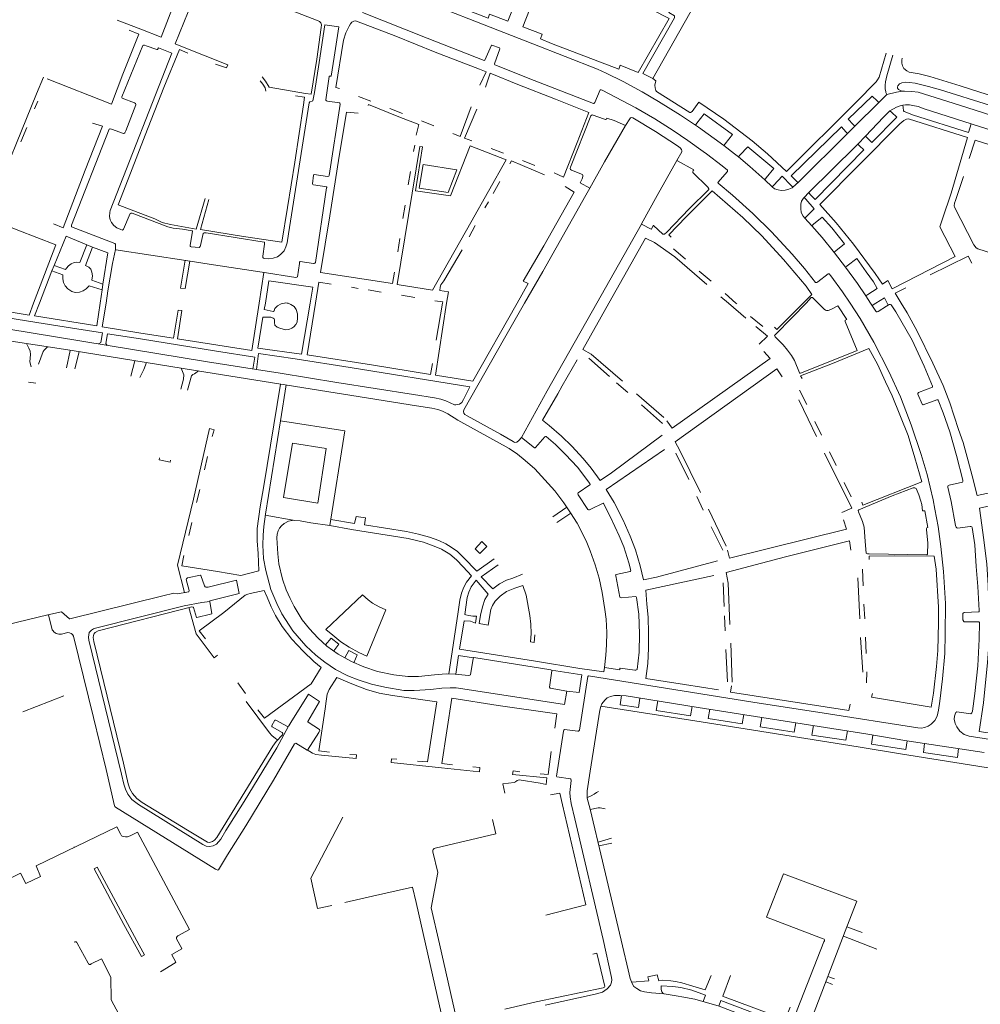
# Model space of a CAD drawing. Extents: x 145000 to 155000, y 457500 to 470000.
# Tile 486 of 548: x 154099 to 154406, y 465776 to 466090. Entities that reach past the tile are written whole.
import ezdxf

# ---------------------------------------------------------------- set-up
doc = ezdxf.new("R2010")
doc.units = 0
doc.header["$LTSCALE"] = 0.2
doc.header["$MEASUREMENT"] = 0
doc.layers.add('kant verharding', color=252, linetype='Continuous', lineweight=0)

msp = doc.modelspace()

# ---------------------------------------------------------------- linework, layer by layer
at = {"layer": 'kant verharding', "lineweight": 0}
for p, q in [((154137.64, 466087.48), (154130.15, 466090.34)), ((154196.48, 466088.88), (154200.89, 466088.21)), ((154200.89, 466088.21), (154199.47, 466078.51)), ((154131.89, 466073.14), (154137.02, 466085.91)), ((154137.02, 466085.91), (154133.9, 466087.13)), ((154147.61, 466079.78), (154127.89, 466029.56)), ((154143.3, 466081.45), (154147.61, 466079.78)), ((154247.93, 466073.79), (154245.95, 466069.6)), ((154249.28, 466073.38), (154247.72, 466068.99)), ((154301.19, 466071.71), (154298, 466073.31)), ((154375.94, 466066.56), (154375.63, 466067.26)), ((154104.81, 466064.45), (154103.69, 466062.01)), ((154207.2, 466065.99), (154211.14, 466064.49)), ((154365.66, 466056.48), (154373.33, 466064.09)), ((154373.33, 466064.09), (154372.79, 466064.61)), ((154381.09, 466062.44), (154381.02, 466063.18)), ((154217.22, 466062.09), (154221.21, 466060.58)), ((154376.9, 466061.37), (154377.47, 466060.84)), ((154227.34, 466058.16), (154231.25, 466056.57)), ((154315.26, 466057.41), (154314.81, 466056.81)), ((154365.15, 466057.02), (154365.66, 466056.48)), ((154101.26, 466056.04), (154099.4, 466051.44)), ((154347.74, 466038.59), (154363.29, 466054.12)), ((154363.29, 466054.12), (154362.79, 466054.67)), ((154363.29, 466054.12), (154365.66, 466056.48)), ((154225.13, 466050.46), (154224.76, 466048.38)), ((154323.8, 466050.28), (154324.26, 466050.87)), ((154369.09, 466053.31), (154366.69, 466050.76)), ((154366.69, 466050.76), (154367.22, 466050.23)), ((154369.62, 466052.78), (154369.09, 466053.31)), ((154249.52, 466049.41), (154253.51, 466047.86)), ((154329, 466047.21), (154328.49, 466046.66)), ((154259.57, 466045.52), (154263.54, 466043.92)), ((154308.82, 466045.49), (154314.22, 466042.52)), ((154328.49, 466046.66), (154332.15, 466043.62)), ((154223.81, 466041.99), (154223.07, 466037.71)), ((154332.15, 466043.62), (154336.92, 466039.4)), ((154250.21, 466034.98), (154252.37, 466038.83)), ((154277.99, 466038.44), (154281.08, 466036.74)), ((154336.92, 466039.4), (154337.4, 466039.98)), ((154336.92, 466039.4), (154339.27, 466037.12)), ((154345.84, 466036.97), (154347.74, 466038.59)), ((154339.79, 466037.67), (154339.27, 466037.12)), ((154345.84, 466036.97), (154345.32, 466037.52)), ((154350.96, 466035.26), (154349.5, 466033.76)), ((154351.47, 466034.71), (154350.96, 466035.26)), ((154155.39, 466023.65), (154158.2, 466033.42)), ((154159.35, 466033.03), (154156.74, 466023.48)), ((154247.55, 466030.37), (154248.67, 466032.29)), ((154349.5, 466033.76), (154350, 466033.19)), ((154222.12, 466031.27), (154221.37, 466027.02)), ((154297.52, 466025.23), (154283.28, 466000)), ((154350.27, 466027.67), (154349.74, 466027.14)), ((154349.74, 466027.14), (154351.95, 466024.66)), ((154351.95, 466024.66), (154352.52, 466025.15)), ((154244.41, 466024.77), (154242.5, 466021.14)), ((154220.38, 466020.58), (154219.71, 466016.35)), ((154287.13, 466000), (154298.85, 466020.76)), ((154298.85, 466020.76), (154301.71, 466019.37)), ((154301.71, 466019.37), (154308.25, 466014.75)), ((154120.45, 466018.57), (154122.21, 466017.89)), ((154266.33, 466018.33), (154259.81, 466007.05)), ((154311.59, 466014.02), (154307.74, 466017.34)), ((154359.64, 466016.73), (154359.12, 466016.3)), ((154308.25, 466014.75), (154318.37, 466005.93)), ((154110.05, 466012.03), (154109.27, 466010.34)), ((154176.96, 466009.74), (154175.48, 466000)), ((154319.78, 466006.96), (154316.02, 466010.19)), ((154362.66, 466011.48), (154363.26, 466011.94)), ((154193.46, 466000), (154194.55, 466006.67)), ((154194.55, 466006.67), (154198.44, 466005.99)), ((154259.81, 466007.05), (154261.42, 466006.2)), ((154125.34, 466004.22), (154124.71, 466000)), ((154125.53, 466006.05), (154125.34, 466004.22)), ((154207.03, 466004.65), (154204.96, 466005.04)), ((154214.44, 466003.45), (154210.23, 466004.18)), ((154261.42, 466006.2), (154257.88, 466000)), ((154225.13, 466001.76), (154220.95, 466002.48)), ((154233.99, 466000), (154231.99, 465988.2)), ((154322.86, 466002), (154325.29, 466000)), ((154327.64, 466000), (154324.23, 466003.09)), ((154325.29, 466000), (154330.93, 465995.21)), ((154327.98, 465999.77), (154327.64, 466000)), ((154369.82, 466002.71), (154369.19, 466002.3)), ((154369.19, 466002.3), (154370.68, 466000)), ((154371.18, 465999.23), (154372.43, 466000)), ((154372.43, 466000), (154375.12, 466001.66)), ((154375.12, 466001.66), (154376.01, 466000)), ((154376.01, 466000), (154376.35, 465999.37)), ((154115.74, 465984.81), (154030.54, 465998)), ((154360.23, 465999.17), (154363.11, 465994.76)), ((154336.26, 465992.56), (154332.42, 465995.76)), ((154113.9, 465979.31), (154115.08, 465984.91)), ((154158.42, 465977.97), (154115.74, 465984.81)), ((154117.99, 465984.45), (154116.62, 465979.04)), ((154102.19, 465981.2), (154102.63, 465979.64)), ((154135.73, 465981.61), (154134.53, 465976.66)), ((154175.3, 465983.91), (154174.66, 465978.75)), ((154272.23, 465973.56), (154277.01, 465981.83)), ((154280.73, 465982.37), (154287.31, 465976.57)), ((154101.78, 465974.78), (154104.13, 465974.43)), ((154184.11, 465973.86), (154182.24, 465962.41)), ((154289.57, 465974.57), (154293.18, 465971.41)), ((154348.04, 465972.22), (154350.34, 465967.6)), ((154304.67, 465963.45), (154295.99, 465971.07)), ((154347.76, 465969.08), (154350.8, 465962.92)), ((154297.6, 465967.49), (154304.31, 465961.55)), ((154353.46, 465957.36), (154350.8, 465962.92)), ((154352.89, 465962.22), (154355.07, 465957.83)), ((154286.3, 465940.49), (154304.91, 465953.27)), ((154158.98, 465951.02), (154157.97, 465946.8)), ((154308.48, 465952.11), (154312.65, 465943.65)), ((154364.7, 465934.49), (154356.05, 465952.05)), ((154357.63, 465952.51), (154359.73, 465948.11)), ((154156.47, 465940.48), (154155.49, 465936.36)), ((154362.27, 465942.73), (154364.52, 465938.12)), ((154315.18, 465938.29), (154317.27, 465933.91)), ((154269.29, 465931.71), (154273.75, 465934.8)), ((154318.95, 465934.18), (154324.61, 465922.41)), ((154361.52, 465933.15), (154364.7, 465934.49)), ((154177.41, 465932.27), (154186.87, 465930.6)), ((154274.98, 465932.94), (154270.57, 465929.89)), ((154388.07, 465933.71), (154388.95, 465928.32)), ((154153.95, 465929.93), (154152.97, 465925.8)), ((154319.86, 465928.58), (154323.49, 465921.15)), ((154149.41, 465916.32), (154151.63, 465907.6)), ((154298.94, 465908.35), (154320.61, 465913.01)), ((154366.67, 465912.29), (154367.27, 465899.14)), ((154368.1, 465915.08), (154368.34, 465909.7)), ((154168.22, 465911.49), (154169.12, 465907.23)), ((154323.63, 465910.72), (154323.93, 465903.1)), ((154368.55, 465903.81), (154368.83, 465899.2)), ((154108.15, 465900.49), (154109.39, 465895.67)), ((154324.06, 465900.14), (154324.25, 465895.3)), ((154114.38, 465894.78), (154112.34, 465894.28)), ((154122.55, 465867.64), (154116.13, 465893.68)), ((154367.53, 465893.24), (154368.2, 465882.15)), ((154369.05, 465893.29), (154369.3, 465888.12)), ((154326.04, 465891.39), (154326.54, 465879)), ((154324.53, 465889.41), (154325.03, 465879.01)), ((154285.72, 465883.6), (154290.64, 465882.84)), ((154369.54, 465882.25), (154369.39, 465878.69)), ((154171.15, 465875.38), (154168.7, 465878.79)), ((154099.95, 465869.53), (154113.07, 465874.54)), ((154191.19, 465875.14), (154194.75, 465872.76)), ((154273.74, 465876.11), (154273.02, 465871.77)), ((154406.95, 465856.48), (154382.27, 465860.27)), ((154192.01, 465816.39), (154202.17, 465835.82)), ((154251.06, 465830.53), (154249.97, 465835.1)), ((154251.06, 465830.53), (154231.68, 465825.97)), ((154283.68, 465827.83), (154287.96, 465829.13)), ((154288.12, 465827.5), (154283.95, 465826.73)), ((154116.4, 465826.23), (154116.35, 465826.38)), ((154232.48, 465818.21), (154230.93, 465824.77)), ((154076.36, 465806.79), (154099.27, 465817.93)), ((154232.48, 465818.21), (154230.36, 465806.93)), ((154194.14, 465806.72), (154192.01, 465816.39)), ((154211.7, 465810.65), (154202.78, 465808.63)), ((154198.63, 465807.69), (154194.14, 465806.72)), ((154363.12, 465800.82), (154367.99, 465799.07)), ((154117.38, 465795.66), (154120.88, 465789.27)), ((154372.66, 465793.75), (154362.07, 465797.9)), ((154317.9, 465780.73), (154319.8, 465785.27)), ((154323.48, 465778.68), (154326, 465785.31)), ((154358.58, 465782.42), (154356.48, 465783.25)), ((154357.08, 465784.93), (154359.2, 465784.22)), ((154263.88, 465776.89), (154253.89, 465774.52)), ((154282.81, 465779.28), (154266.77, 465775.78))]:
    msp.add_line(p, q, dxfattribs=at)
at = {"layer": 'kant verharding', "lineweight": 0, "flags": 128}
for points in [[(154074.45, 466160.46), (154073.89, 466158.71), (154074.12, 466157.24), (154075.01, 466155.36), (154076.86, 466153.46), (154079.12, 466152), (154087.01, 466148.3), (154104.12, 466140.59), (154126.39, 466131.56), (154181.7, 466109.8), (154200.61, 466102.49), (154201.28, 466102.41), (154211.14, 466103.59), (154211.36, 466103.14), (154211.75, 466102.82), (154217.65, 466100.51), (154262.83, 466082.82), (154283.51, 466074.66), (154286.3, 466073.42), (154291.66, 466070.78), (154297.78, 466067.47), (154302.96, 466064.41), (154310.01, 466060.04), (154314.81, 466056.81)], [(154324.21, 466139.32), (154330.15, 466137.13), (154329.6, 466135.27), (154328.74, 466132.98), (154326.05, 466127.87), (154312.37, 466103.89), (154306.32, 466092.77), (154308.08, 466091.76), (154308.14, 466091.67), (154308.09, 466091.11), (154298, 466073.31)], [(154137.64, 466087.48), (154144.14, 466084.93), (154151.92, 466105.1), (154151.98, 466105.47), (154151.93, 466105.96), (154151.67, 466106.47), (154150.43, 466107.37), (154130.55, 466114.96), (154107.54, 466124.24), (154099.68, 466127.29), (154099.7, 466127.83), (154099.59, 466128.51), (154099.28, 466129.28), (154098.6, 466130.28)], [(154261.32, 466108.74), (154261.89, 466108.76), (154258.18, 466098.38), (154254.87, 466090.07), (154248.99, 466092.27), (154248.55, 466090.97), (154240.28, 466094.12), (154226.61, 466099.51), (154214.06, 466104.38), (154213.11, 466104.82), (154212.27, 466105.64), (154211.78, 466106.72), (154211.51, 466108.05), (154214.29, 466124.69), (154216.73, 466124.24)], [(154301.19, 466071.71), (154328.48, 466119.95)], [(154149.97, 466082.27), (154148.65, 466082.8), (154156.95, 466103.32), (154157.33, 466103.66), (154157.88, 466103.94), (154158.33, 466104.07), (154158.83, 466103.98), (154194.29, 466090.17), (154194.76, 466089.89), (154195.11, 466089.51), (154195.39, 466088.89), (154195.31, 466087.98), (154193.91, 466077.84), (154192.05, 466066.72), (154190.25, 466066.92)], [(154300.72, 466093.76), (154306.36, 466090.84), (154296.54, 466073.62), (154290.74, 466075.92), (154290.27, 466074.64), (154268.87, 466082.85), (154265.29, 466084.34), (154265.85, 466085.9), (154259.63, 466088.24), (154263.01, 466096.61), (154266.99, 466106.77), (154267.63, 466106.13)], [(154208.51, 466092.76), (154229.13, 466084.59), (154247.27, 466077.47), (154247.5, 466077.52), (154249.61, 466082.4), (154249.76, 466082.39), (154252.24, 466081.47), (154252.33, 466081.34), (154252.34, 466081.17), (154250.58, 466076.43), (154250.62, 466076.29), (154250.74, 466076.12), (154251.06, 466075.94), (154261.38, 466071.82), (154282.21, 466063.72), (154282.36, 466063.73), (154282.68, 466064.05), (154284.37, 466068.04), (154284.65, 466068.12)], [(154177.16, 466018.78), (154176.62, 466015), (154176.67, 466014.58), (154176.87, 466014.36), (154177.14, 466014.27), (154178.52, 466014.14), (154179.9, 466014.33), (154181.28, 466014.8), (154182.25, 466015.49), (154183.42, 466016.72), (154183.98, 466017.99), (154184.38, 466019.28), (154184.86, 466022.08), (154191.46, 466063.9), (154191.6, 466064.31), (154192.43, 466064.46), (154192.63, 466064.61), (154193.11, 466067.24), (154194.62, 466076.79), (154196.48, 466088.88)], [(154247.93, 466073.79), (154245.81, 466074.68), (154231.7, 466080.07), (154219.07, 466085.27), (154206.55, 466090.04), (154206.23, 466090.09), (154205.72, 466090.02), (154205.05, 466089.65), (154204.61, 466089.13), (154204.18, 466088.46), (154203.18, 466086.27), (154202.38, 466083.91), (154199.95, 466068.8), (154201.09, 466068.47)], [(154160.9, 466012.16), (154152.09, 466013.63), (154129.66, 466016.99), (154129.57, 466017.06), (154129.58, 466018.84), (154129.38, 466019.01), (154115.56, 466024.35), (154115.51, 466024.53), (154115.54, 466024.85), (154127.57, 466055.56), (154127.74, 466055.68), (154127.9, 466055.69), (154128.31, 466055.58), (154132.13, 466054.14), (154132.29, 466054.15), (154132.58, 466054.41), (154132.86, 466055.02), (154136.07, 466063.31), (154136.06, 466063.52), (154135.96, 466063.69), (154135.62, 466063.93), (154131.73, 466065.44), (154131.61, 466065.63), (154131.58, 466065.81), (154138.27, 466082.22), (154138.5, 466082.36), (154138.8, 466082.36), (154139.39, 466082.18)], [(154139.39, 466082.18), (154142.78, 466080.92), (154143, 466081.02), (154143.3, 466081.45)], [(154149.97, 466082.27), (154165.45, 466076.11), (154165.02, 466075.09), (154161.57, 466076.29)], [(154155.39, 466023.65), (154147.13, 466025.05), (154144.47, 466025.78), (154142.11, 466026.91), (154136.83, 466028.88), (154130.39, 466031.41), (154134.42, 466041.53), (154139.1, 466053.59), (154145.07, 466068.79), (154150.04, 466080.94), (154152.65, 466079.76)], [(154301.19, 466071.71), (154302.15, 466070.96), (154301.84, 466069.6), (154301.97, 466068.72), (154302.17, 466067.92), (154302.39, 466067.52), (154313.02, 466060.85), (154313.21, 466060.86), (154313.7, 466061.16), (154315.88, 466064.2), (154323.82, 466058.69), (154327.51, 466055.97), (154332.93, 466051.8), (154337.75, 466047.66), (154343.88, 466042.01), (154366.1, 466064.14), (154372.51, 466070.66), (154372.97, 466071.32), (154373.43, 466072.11), (154375.67, 466079.79)], [(154375.63, 466067.26), (154375.54, 466067.48), (154375.38, 466068.36), (154375.34, 466069.6), (154375.43, 466070.6), (154375.95, 466072.55), (154377.86, 466079.12)], [(154199.47, 466078.51), (154198.51, 466072.48), (154197.97, 466072.46), (154197.84, 466072.3), (154196.72, 466064.88), (154196.79, 466064.76), (154197.02, 466064.56), (154197.27, 466064.49), (154201.1, 466063.91), (154201.23, 466063.83), (154201.35, 466063.53), (154197.85, 466040.72), (154197.67, 466040.54), (154197.26, 466040.46), (154193.03, 466041.07), (154192.92, 466041.04), (154192.86, 466040.86), (154192.45, 466038.03), (154192.58, 466037.9), (154192.84, 466037.8), (154197.05, 466037.09), (154197.08, 466036.93), (154197.02, 466036.78), (154193.42, 466012.95), (154193.27, 466012.78), (154193.05, 466012.66), (154192.86, 466012.63), (154188.58, 466013.23), (154188.49, 466013.21)], [(154399.3, 466069.34), (154389.67, 466072.37), (154386.25, 466073.19), (154383.04, 466073.72), (154382.24, 466074.11), (154381.37, 466074.91), (154380.88, 466075.72), (154380.65, 466076.58), (154380.68, 466077.52), (154380.84, 466078.2)], [(154107.74, 466071.63), (154128.27, 466063.51), (154131.89, 466073.14)], [(154269.65, 466041.54), (154272.68, 466040.2), (154277.06, 466051.32), (154280.74, 466060.85), (154270.12, 466065.11), (154258.11, 466069.81), (154249.28, 466073.38)], [(154078.7, 466000), (154079.34, 466004.35), (154080, 466007.21), (154080.7, 466009.39), (154089.69, 466030.87), (154104.33, 466066.82), (154106.57, 466072.1)], [(154175.76, 466070.93), (154176.67, 466069.88), (154177.38, 466068.76), (154177.57, 466067.65)], [(154190.25, 466066.92), (154178.66, 466068.93), (154177.46, 466070.81), (154176.42, 466072.22)], [(154380.93, 466067.71), (154380.52, 466067.77), (154380.02, 466067.95), (154379.68, 466068.2), (154379.32, 466068.64), (154379.27, 466068.98), (154379.39, 466069.4), (154379.99, 466069.99), (154380.7, 466070.32), (154381.87, 466070.52), (154383.16, 466070.47), (154384.95, 466070.17), (154389.26, 466069.2), (154393.06, 466068.14), (154408.71, 466063.2), (154461.48, 466046.23), (154463.93, 466045.36), (154464.14, 466045.2), (154464.3, 466044.95), (154464.48, 466044.37), (154464.48, 466043.06), (154464.38, 466042.7), (154464.15, 466042.57), (154463.83, 466042.5)], [(154399.3, 466069.34), (154428.16, 466060.07), (154457.63, 466050.67), (154489.38, 466040.41), (154527.62, 466028.29), (154544.41, 466023.03), (154566.2, 466015.97), (154605.79, 466003.36)], [(154187.07, 466066.17), (154189.99, 466065.77), (154189.66, 466063.26), (154186.82, 466044.95), (154184.48, 466030.55), (154182.75, 466019.48), (154170.42, 466021.29), (154156.74, 466023.48)], [(154284.65, 466068.12), (154284.98, 466068), (154295.72, 466062.36), (154301.8, 466058.78), (154307.64, 466055.1), (154312.33, 466051.91), (154317.3, 466048.37), (154318.3, 466047.66), (154323.31, 466043.86)], [(154372.79, 466064.61), (154371.25, 466066.09), (154363.54, 466058.74), (154365.15, 466057.02)], [(154373.33, 466064.09), (154375.56, 466066.29), (154375.94, 466066.56)], [(154375.94, 466066.56), (154379.01, 466067.37), (154380.93, 466067.71)], [(154383.9, 466067.6), (154381.52, 466067.64), (154380.93, 466067.71)], [(154463.83, 466042.5), (154463.22, 466042.65), (154448.27, 466047.42), (154422.42, 466055.77), (154399.07, 466063.17), (154385.92, 466067.34), (154383.9, 466067.6)], [(154225.62, 466053.62), (154226.43, 466057.06), (154220.11, 466059.5), (154210.37, 466063.45), (154210.3, 466063.13)], [(154381.02, 466063.18), (154380.49, 466063.1), (154378.95, 466062.6), (154376.9, 466061.37)], [(154387.87, 466062.04), (154385.89, 466062.72), (154384.2, 466063.11), (154383.13, 466063.27), (154381.88, 466063.32), (154381.02, 466063.18)], [(154207.04, 466060.62), (154203.37, 466060.94), (154200.84, 466045.58), (154198.05, 466027.88), (154195.09, 466009.81), (154218.08, 466006.28), (154218.69, 466009.89)], [(154237.36, 466054.16), (154239.64, 466053.22), (154243.21, 466062.64)], [(154244.95, 466061.94), (154241.07, 466052.67), (154243.43, 466051.81)], [(154286.48, 466059.06), (154286.35, 466058.69), (154286.18, 466058.62), (154286.04, 466058.62), (154285.7, 466058.73), (154281.82, 466060.14), (154281.42, 466059.83), (154274.9, 466043.43), (154274.78, 466042.94), (154274.87, 466042.65), (154275.17, 466042.43), (154278.71, 466041.03), (154278.83, 466040.84), (154278.81, 466040.43), (154278.58, 466039.71), (154277.99, 466038.44)], [(154324.26, 466050.87), (154326.57, 466053.82), (154317.56, 466060.42), (154315.26, 466057.41)], [(154376.9, 466061.37), (154374.79, 466059.35), (154369.09, 466053.31)], [(154377.47, 466060.84), (154379.13, 466059.33), (154371.15, 466051.26), (154369.62, 466052.78)], [(154402.85, 466057.25), (154401.98, 466054.49), (154384.43, 466059.96), (154381.4, 466061.13), (154381.21, 466061.39), (154381.09, 466062.44)], [(154581.56, 466000), (154565.4, 466005.07), (154535.47, 466014.84), (154450.58, 466041.92), (154428.18, 466049.16), (154387.87, 466062.04)], [(154122.24, 466057.48), (154125.48, 466056.52), (154119.94, 466042.43), (154112.85, 466023.98), (154109.74, 466025.31)], [(154281.08, 466036.74), (154285.75, 466045.09), (154292.46, 466056.71)], [(154286.48, 466059.06), (154288.84, 466058.28), (154292.46, 466056.71)], [(154308.82, 466045.49), (154310.41, 466048.31), (154310.44, 466048.58), (154310.36, 466049), (154309.92, 466049.54), (154309.09, 466050.22), (154301.98, 466054.84), (154294.77, 466059.16), (154294.5, 466059.26), (154294.1, 466059.16), (154293.82, 466058.88), (154292.46, 466056.71)], [(154314.81, 466056.81), (154315.73, 466056.19), (154323.8, 466050.28)], [(154374.54, 466006.09), (154376.2, 466007.2), (154377.66, 466004.52), (154397.75, 466014.89), (154392.85, 466024.34), (154393.72, 466026.86), (154396.4, 466035.13), (154401.62, 466052.87), (154382.82, 466058.83), (154382.18, 466058.77), (154381.31, 466058.35), (154380.03, 466057.26), (154354.48, 466031.43), (154359.76, 466025.58), (154365.3, 466018.77), (154372.23, 466009.46), (154374.54, 466006.09)], [(154362.79, 466054.67), (154361.38, 466056.23), (154345.38, 466040.59), (154347.55, 466038.43)], [(154323.8, 466050.28), (154327.27, 466047.67), (154328.49, 466046.66)], [(154366.69, 466050.76), (154366.03, 466050.07), (154350.96, 466035.26)], [(154459.44, 466031), (154456.57, 466031.95), (154457.53, 466034.96), (154404.11, 466052.02), (154402.23, 466046.17)], [(154219.57, 466005.9), (154226.79, 466050.02), (154227.58, 466049.88), (154225.35, 466035.85), (154236.52, 466034.26), (154242.89, 466050.25), (154254.38, 466045.74), (154243.08, 466025.69), (154230.85, 466004.15), (154219.57, 466005.9)], [(154337.4, 466039.98), (154339.84, 466042.96), (154331.52, 466049.93), (154329, 466047.21)], [(154367.22, 466050.23), (154368.58, 466048.89), (154352.99, 466033.1), (154351.47, 466034.71)], [(154227.85, 466044.3), (154226.6, 466036.71), (154235.85, 466035.32), (154238.55, 466042.58), (154227.85, 466044.3)], [(154255.52, 466044.47), (154256.05, 466045.37), (154266.59, 466040.93)], [(154308.82, 466045.49), (154302.52, 466034.33), (154297.52, 466025.35), (154297.52, 466025.23), (154300.65, 466023.55), (154300.73, 466023.59), (154301.28, 466024.74), (154301.4, 466024.81), (154304.38, 466022.01), (154304.6, 466021.98), (154304.86, 466022.05), (154305.61, 466022.61), (154312.83, 466030.12), (154319.02, 466036.31), (154319.09, 466036.47), (154318.76, 466036.98), (154313.98, 466041.74), (154313.94, 466041.92), (154314.11, 466042.36), (154314.22, 466042.52)], [(154323.31, 466043.86), (154324.98, 466042.4), (154324.99, 466042.06), (154321.92, 466038.47), (154321.99, 466038.3), (154326.64, 466034.46), (154333.16, 466028.58), (154339.04, 466022.78), (154345.69, 466015.58), (154349.6, 466011), (154353.12, 466006.62), (154353.34, 466006.54), (154353.54, 466006.56), (154353.92, 466006.8), (154357.17, 466009.34), (154357.32, 466009.36), (154357.5, 466009.33), (154357.97, 466008.75), (154361.73, 466003.63), (154364.15, 466000)], [(154345.32, 466037.52), (154342.43, 466040.52), (154339.79, 466037.67)], [(154435.46, 466008.02), (154426.27, 466010.89), (154427.8, 466015.58), (154424.86, 466016.43), (154424.22, 466014.96), (154413.09, 466018.37), (154412.13, 466015.54), (154411.97, 466015.39), (154411.39, 466015.32), (154404.95, 466017.36), (154404.4, 466017.67), (154403.65, 466018.61), (154397.49, 466030.58), (154397.43, 466031.1), (154397.48, 466031.86), (154397.81, 466032.73), (154400.38, 466040.41)], [(154260.22, 466000), (154266.04, 466010.12), (154279.82, 466034.46), (154281.08, 466036.74)], [(154273.14, 466037.22), (154276.02, 466035.42), (154266.33, 466018.33)], [(154307.07, 466021.03), (154306.3, 466021.75), (154311.83, 466027.5), (154320.12, 466035.88), (154329.9, 466027.33), (154335.95, 466021.44), (154342.88, 466013.9), (154350.12, 466005.42), (154351.96, 466002.79), (154349.16, 466000)], [(154339.27, 466037.12), (154340, 466036.53), (154341.24, 466036.12), (154342.17, 466035.97), (154343.46, 466036.05), (154344.59, 466036.33), (154345.7, 466036.85), (154345.84, 466036.97)], [(154349.5, 466033.76), (154349.27, 466033.51), (154348.7, 466032.5), (154348.41, 466031.54), (154348.39, 466030.17), (154348.59, 466028.95), (154349.18, 466027.73), (154349.74, 466027.14)], [(154350, 466033.19), (154352.71, 466030.11), (154350.27, 466027.67)], [(154127.89, 466029.56), (154127.74, 466028.91), (154127.67, 466027.6), (154127.89, 466026.62), (154128.32, 466025.75), (154129.08, 466024.72), (154130.06, 466024.06), (154131.31, 466023.47), (154131.83, 466023.33), (154132.1, 466023.56), (154134.31, 466028.58), (154134.49, 466028.69), (154134.96, 466028.73), (154146.34, 466024.33), (154148, 466023.93), (154151.03, 466023.58), (154154.1, 466023.1), (154154.14, 466023), (154153.39, 466018.35), (154153.45, 466018.13), (154153.55, 466018.05), (154153.79, 466017.99), (154156.27, 466017.71), (154156.43, 466017.82), (154156.63, 466018.09), (154156.76, 466018.38), (154157.59, 466022.24)], [(154088.12, 466023.9), (154089.44, 466026.9), (154098.36, 466023.31), (154110.56, 466018.65), (154105.51, 466005.54), (154103.45, 466000)], [(154352.52, 466025.15), (154355.22, 466027.46), (154358.39, 466024.05), (154362.43, 466018.97), (154359.64, 466016.73)], [(154157.59, 466022.24), (154157.71, 466022.33), (154157.93, 466022.38), (154158.56, 466022.38), (154177.05, 466019.47), (154177.17, 466019.4), (154177.22, 466019.26), (154177.16, 466018.78)], [(154351.95, 466024.66), (154355.29, 466020.9), (154359.21, 466016.07), (154362.66, 466011.48)], [(154118.17, 466012.97), (154117.08, 466013.06), (154116.34, 466012.94), (154115.47, 466012.54), (154114.6, 466011.92), (154113.95, 466011.19), (154113.62, 466010.68), (154110.05, 466012.03), (154113.83, 466021.33), (154120.45, 466018.57), (154118.17, 466012.97)], [(154122.06, 466007.33), (154122.22, 466008.75), (154122.08, 466009.86), (154121.67, 466010.78), (154121.03, 466011.48), (154119.98, 466012.01), (154122.21, 466017.89), (154127.09, 466016.09), (154125.53, 466006.05), (154122.06, 466007.33)], [(154126.56, 466000), (154127.12, 466003.96), (154128.63, 466012.65), (154129.57, 466017.06)], [(154235.28, 466000), (154235.9, 466003.54), (154233.16, 466004.06), (154233.3, 466005.09), (154233.51, 466005.79), (154234.39, 466007.12), (154240.3, 466016.96)], [(154153.28, 466013.43), (154151.84, 466004.63), (154150.38, 466004.78), (154151.8, 466013.67)], [(154188.49, 466013.21), (154188.39, 466013.04), (154188.31, 466012.67), (154187.71, 466008.42), (154187.46, 466008.23), (154187.15, 466008.12), (154176.43, 466009.83), (154160.9, 466012.16)], [(154363.26, 466011.94), (154366.33, 466014.25), (154369.33, 466009.94), (154371.6, 466006.82), (154372.84, 466004.7), (154369.82, 466002.71)], [(154389.76, 466009.02), (154401.91, 466014.99), (154403.09, 466012.77)], [(154105.27, 466000), (154109.27, 466010.34), (154112.81, 466008.98), (154112.8, 466007.79), (154112.99, 466006.56), (154113.54, 466005.47), (154114.4, 466004.59), (154115.64, 466003.71), (154116.7, 466003.43), (154118.1, 466003.44), (154119.22, 466003.92), (154120.24, 466004.6), (154120.74, 466005.05), (154121.19, 466005.56), (154125.34, 466004.22)], [(154362.66, 466011.48), (154366.53, 466006.25), (154369.19, 466002.3)], [(154191.71, 466000), (154192.56, 466005.1), (154178.59, 466007.1), (154177.44, 466000)], [(154382, 466004.86), (154378.52, 466003.16), (154380.49, 466000)], [(154158.94, 465981.27), (154054.6, 465998.41), (154044.51, 466000)], [(154103.45, 466000), (154102.02, 465996.18), (154091.74, 465997.84), (154080.04, 465999.59), (154080.08, 466000)], [(154124.71, 466000), (154123.63, 465992.72), (154103.69, 465995.89), (154105.27, 466000)], [(154148.06, 465988.78), (154137.73, 465990.38), (154125.34, 465992.41), (154126.56, 466000)], [(154175.48, 466000), (154173.13, 465984.89), (154149.38, 465988.63)], [(154175.05, 465985.63), (154189, 465983.65), (154191.71, 466000)], [(154177.44, 466000), (154177.11, 465997.95), (154179.95, 465997.27), (154180.23, 465997.55), (154180.51, 465998.28), (154181.35, 465999.16), (154182.48, 465999.74), (154183.58, 466000)], [(154184.45, 466000), (154184.69, 465999.98), (154185.56, 465999.58), (154186.61, 465998.86), (154187.33, 465997.93), (154187.75, 465996.61), (154187.75, 465995.24), (154187.55, 465993.94), (154187.18, 465993.15), (154186.58, 465992.44), (154185.86, 465991.98), (154184.89, 465991.61), (154183.88, 465991.48), (154182.03, 465991.98), (154181.2, 465992.29), (154180.5, 465992.99), (154180.4, 465993.75), (154180.41, 465994.64), (154180.23, 465994.96), (154179.9, 465995.23)], [(154183.58, 466000), (154183.79, 466000.05), (154184.45, 466000)], [(154230.82, 465980.67), (154230.21, 465977.21), (154211.37, 465980.3), (154190.76, 465983.52), (154193.46, 466000)], [(154231.53, 466000.75), (154234.07, 466000.43), (154233.99, 466000)], [(154257.88, 466000), (154243.69, 465975.04), (154231.73, 465977.01), (154235.28, 466000)], [(154256.58, 465955.76), (154252.49, 465958.16), (154241.86, 465963.99), (154241.18, 465964.4), (154240.85, 465964.82), (154240.71, 465965.41), (154240.78, 465965.89), (154253.76, 465988.76), (154260.22, 466000)], [(154283.28, 466000), (154267.44, 465971.98), (154259.22, 465957.1)], [(154291.53, 465975.04), (154281.47, 465983.72), (154278.86, 465985.13), (154287.13, 466000)], [(154349.16, 466000), (154340.74, 465991.61), (154339.98, 465992.34)], [(154350.1, 466000), (154345.83, 465995.46), (154340.14, 465989.8), (154340.08, 465989.63), (154340.2, 465989.26), (154342.8, 465986.72), (154344.19, 465984.97), (154345.48, 465983.24), (154346.39, 465981.62), (154348.04, 465977.73), (154348.17, 465977.67), (154348.32, 465977.67), (154352.91, 465979.42), (154366.43, 465984.88), (154362.65, 465994.07), (154362.64, 465994.37)], [(154353.97, 466000), (154352.17, 466001.8), (154351.73, 466001.73), (154350.1, 466000)], [(154360.23, 465999.17), (154358.05, 465997.92), (154357.22, 465997.67), (154356.68, 465997.66), (154356.28, 465997.75), (154355.93, 465998.03), (154353.97, 466000)], [(154364.15, 466000), (154367.39, 465995.04), (154371.77, 465987.47), (154376.58, 465978.14), (154380.28, 465970.04), (154383.67, 465961.17), (154386.9, 465951.68), (154388.75, 465945.26), (154390.65, 465937.15), (154391.28, 465934.19)], [(154370.68, 466000), (154372.36, 465997.4), (154372.57, 465997.24), (154372.78, 465997.22), (154373.14, 465997.34), (154375.82, 465999.01)], [(154380.49, 466000), (154382.41, 465996.91), (154385.57, 465991.08), (154390.59, 465980.78), (154393.84, 465973.66), (154396.01, 465968.18), (154398.84, 465959.62), (154400.26, 465955.51), (154401.9, 465949.65), (154403.17, 465944.89), (154404.77, 465938.55), (154416.27, 465940.99), (154428.08, 465943.65), (154427.85, 465946.43)], [(154124.15, 465986.96), (154124.91, 465987.39), (154125.48, 465990.5), (154115.86, 465991.99), (154101.82, 465994.27), (154087.94, 465996.44), (154080.19, 465997.51)], [(154148.06, 465988.78), (154149.63, 465997.72), (154150.81, 465997.6), (154149.38, 465988.63)], [(154390.49, 465973.25), (154390.47, 465973.48), (154387.82, 465979.82), (154383.95, 465988.15), (154378.83, 465997.24), (154377.31, 465999.4), (154377.1, 465999.52), (154376.62, 465999.55), (154375.82, 465999.01)], [(154179.9, 465995.23), (154179.19, 465995.48), (154176.6, 465995.5), (154175.05, 465985.63)], [(154362.64, 465994.37), (154362.65, 465994.52), (154363.11, 465994.76)], [(154334.04, 465992.57), (154337.75, 465989.43), (154335.12, 465986.89)], [(154173.47, 465978.94), (154174.05, 465982.76), (154161.81, 465984.67), (154137.57, 465988.57), (154127.03, 465990.16), (154126.52, 465987.08), (154126.96, 465986.5)], [(154101.14, 465987.07), (154101.94, 465985.65), (154102.38, 465984.66), (154102.46, 465983.61), (154102.19, 465981.2)], [(154105, 465980.52), (154106.49, 465984.54), (154106.78, 465984.96), (154107.9, 465986.02)], [(154336.67, 465984.52), (154338.63, 465982.3), (154307.39, 465960.04), (154305.66, 465962.41)], [(154348.9, 465975.92), (154348.36, 465976.72), (154358.6, 465980.75), (154370.16, 465985.46), (154372.93, 465980.45), (154375.45, 465974.9), (154377.61, 465970.36), (154382.74, 465957.75), (154384.86, 465950.63), (154387.07, 465942.92), (154368.23, 465935.49), (154367.88, 465936.46)], [(154237.81, 465967.5), (154235.07, 465968.76), (154233.52, 465969.29), (154231.45, 465969.78), (154224.7, 465970.78), (154200.27, 465974.62), (154182.21, 465977.6), (154174.66, 465978.75), (154158.94, 465981.27)], [(154237.81, 465967.5), (154238.24, 465967.47), (154238.89, 465967.58), (154239.47, 465967.75), (154240.15, 465968.28), (154240.7, 465969.24), (154242.75, 465973.23), (154204.56, 465979.42), (154186.91, 465982.19), (154175.3, 465983.91)], [(154137.37, 465976.29), (154138.62, 465978.78), (154139.46, 465981.01)], [(154150.61, 465979.22), (154151.39, 465977.12), (154151.29, 465975.67), (154150.92, 465974.08), (154150.45, 465972.55)], [(154152.53, 465972.24), (154153.91, 465976.73), (154154.31, 465977.17), (154154.78, 465977.42), (154156.05, 465978.35)], [(154235.76, 465964.59), (154233.97, 465965.46), (154232.53, 465966.02), (154230.63, 465966.46), (154225.75, 465967.2), (154158.42, 465977.97)], [(154316.39, 465939.49), (154309.82, 465952.93), (154308.34, 465955.74), (154340.75, 465979.02), (154342.51, 465976.47)], [(154151.45, 465919.42), (154150.76, 465916.07), (154162.12, 465914.29), (154169.61, 465913.01), (154175.31, 465914.47), (154175.11, 465920), (154174.8, 465924.09), (154174.81, 465928.04), (154175.76, 465934.98), (154176.93, 465941.63), (154182.33, 465974.1)], [(154284.37, 465943.3), (154281.47, 465947.28), (154278.97, 465950.34), (154275.36, 465954.3), (154271.96, 465957.46), (154268.11, 465960.87), (154265.95, 465962.6), (154270.86, 465971.07), (154272.23, 465973.56)], [(154402.48, 465928.62), (154398.52, 465928.17), (154398.23, 465928.26), (154398.01, 465928.46), (154397.84, 465929.03), (154396.4, 465936.63), (154395.36, 465941.27), (154395.37, 465941.52), (154395.44, 465941.7), (154395.76, 465941.9), (154400.03, 465942.86), (154400.13, 465942.98), (154400.15, 465943.41), (154398.2, 465951.37), (154395.97, 465958.9), (154393.88, 465964.92), (154392.32, 465969.04), (154392.17, 465969.13), (154391.83, 465969.12), (154387.53, 465967.56), (154387.37, 465967.57), (154387.16, 465967.71), (154385.84, 465970.87), (154385.81, 465971.17), (154386, 465971.45), (154390.47, 465973.15), (154390.49, 465973.25)], [(154183.47, 465929.64), (154184.83, 465930.31), (154186.5, 465930.63), (154188.56, 465930.47), (154191.97, 465929.87), (154198.06, 465928.93), (154202.85, 465959.21), (154182.24, 465962.41), (154177.46, 465932.64), (154176.91, 465928.7), (154176.73, 465925.89), (154176.68, 465922.67), (154176.9, 465918.43), (154177.56, 465914.59), (154179.15, 465908.51), (154181.09, 465904.02), (154182.74, 465900.77), (154186.27, 465895.39), (154190.42, 465890.51), (154193.58, 465887.58), (154196.45, 465885.36), (154199.88, 465883.02), (154203.83, 465881.02), (154207.03, 465879.69), (154211.3, 465878.3), (154215.6, 465877.34), (154221.63, 465876.34), (154224.96, 465876.29), (154230.25, 465876.65), (154233.85, 465877.01), (154236.45, 465877.18)], [(154255.35, 465953.59), (154238.95, 465962.63), (154235.76, 465964.59)], [(154149.41, 465916.32), (154154.5, 465937.42), (154159.63, 465959.9), (154161.08, 465959.52), (154160.51, 465957.44)], [(154256.58, 465955.76), (154256.87, 465955.57), (154257.13, 465955.5), (154257.7, 465955.62), (154258.44, 465956.12), (154259.22, 465957.1), (154263.42, 465953.8), (154263.56, 465953.81), (154263.69, 465953.9), (154266.73, 465957.32), (154266.95, 465957.41), (154267.11, 465957.35), (154270.12, 465954.79), (154273.29, 465951.63), (154277.13, 465947.59), (154281.1, 465942.34), (154281.2, 465942.12), (154281.08, 465941.93), (154277.35, 465939.4), (154277.26, 465939.08), (154277.29, 465938.73), (154280.45, 465934.05), (154280.64, 465933.98), (154280.99, 465933.99), (154281.35, 465934.21), (154285.33, 465936.07), (154285.47, 465935.99), (154287.69, 465931.69)], [(154304.16, 465957.85), (154288.02, 465945.77), (154284.37, 465943.3)], [(154186.11, 465955.31), (154196.91, 465953.59), (154194.2, 465936.1), (154183.26, 465937.89), (154186.11, 465955.31)], [(154285.72, 465883.6), (154286.19, 465887.6), (154286.39, 465890.85), (154286.44, 465894.83), (154286.23, 465899.03), (154285.89, 465902.16), (154285.04, 465907.63), (154284.05, 465912.2), (154282.79, 465916.38), (154281.21, 465920.88), (154279.85, 465924.08), (154277.04, 465929.7), (154274.9, 465933.07), (154272.79, 465936.26), (154269.92, 465940.07), (154263.47, 465947.05), (154260.44, 465949.71), (154257.91, 465951.78), (154255.35, 465953.59)], [(154143.66, 465950.57), (154143.56, 465949.92), (154147.01, 465949.23), (154147.11, 465949.88)], [(154298.23, 465911.59), (154297.12, 465916.14), (154295.6, 465921.16), (154293.89, 465925.55), (154291.68, 465930.67), (154288.87, 465936.29), (154286.3, 465940.49)], [(154388.07, 465933.71), (154387.38, 465933.61), (154387.27, 465933.66), (154387.26, 465933.69), (154387.05, 465935.69), (154386.78, 465936.8), (154386.13, 465938.78), (154385.24, 465940.83), (154384.86, 465941.03), (154384.33, 465941), (154377.62, 465938.4), (154366.93, 465933.93), (154366.8, 465933.75), (154366.88, 465933.34), (154368.14, 465930.25), (154368.66, 465928.47), (154369.02, 465923.82), (154369.35, 465920.12), (154369.53, 465920), (154369.78, 465919.93), (154370.29, 465919.96), (154388.71, 465919.62), (154388.93, 465919.85), (154389.03, 465923.3), (154388.56, 465927.65)], [(154427.99, 465939.38), (154417.32, 465937.18), (154405.45, 465934.53), (154406.88, 465924.37), (154407.88, 465916.64), (154408.31, 465909.96), (154408.61, 465899.25), (154408.44, 465890.72), (154408.1, 465885.23), (154406.79, 465872.31), (154405.34, 465863.21), (154427.49, 465859.85)], [(154391.28, 465934.19), (154392.28, 465928.61), (154393.18, 465922.28), (154394.03, 465914.33), (154394.6, 465904.03), (154394.58, 465894.32), (154394.43, 465888.11), (154393.7, 465880), (154392.8, 465872.92)], [(154250.5, 465918.34), (154244.94, 465914.35), (154240.74, 465918.74), (154238.85, 465920.65), (154236.8, 465922.09), (154235.1, 465923.1), (154232.85, 465924.17), (154229.86, 465925.23), (154226.4, 465926.25), (154222.49, 465927.06), (154209.07, 465929.21), (154209.38, 465931.44), (154206.44, 465931.88), (154205.95, 465929.63), (154198.38, 465930.92)], [(154287.69, 465931.69), (154290.48, 465925.69), (154291.95, 465922.16), (154293.5, 465917.11), (154294.13, 465914.6), (154294.08, 465914.4), (154293.92, 465914.31), (154289.47, 465913.38), (154289.3, 465913.22), (154289.32, 465912.93)], [(154184.12, 465908.41), (154182.97, 465911.8), (154181.79, 465916.77), (154181.38, 465919.97), (154181.09, 465925.03), (154181.18, 465926.2), (154181.52, 465927.25), (154181.96, 465928.09), (154182.56, 465928.88), (154183.47, 465929.64)], [(154198.06, 465928.93), (154204.94, 465927.72), (154223.04, 465924.82), (154227.97, 465923.64), (154231.39, 465922.4), (154233.65, 465921.47), (154236.37, 465919.8), (154238.48, 465918.04), (154240.65, 465915.8), (154243.24, 465912.9), (154241.69, 465910.9), (154240.84, 465909.33), (154240.06, 465907.42), (154239.6, 465905.16), (154238.96, 465900.65), (154236.01, 465881.59)], [(154362.11, 465930.75), (154363.02, 465927.85), (154325.68, 465918.54), (154325.01, 465921.09)], [(154388.56, 465927.65), (154388.53, 465928.06), (154388.68, 465928.26), (154388.95, 465928.32)], [(154405.27, 465901.38), (154405.4, 465901.53), (154405.41, 465901.86), (154405, 465909.52), (154404.41, 465915.89), (154403.97, 465922.8), (154403.19, 465928.31), (154403.05, 465928.54), (154402.76, 465928.64), (154402.48, 465928.62)], [(154246.55, 465923.89), (154244.44, 465921.57), (154245.94, 465920.07), (154248.22, 465922.29), (154246.55, 465923.89)], [(154325.73, 465897.33), (154325.2, 465910.54), (154324.56, 465913.93), (154343.53, 465918.93), (154364, 465924.07), (154364.46, 465921.12)], [(154370.3, 465918.14), (154370.23, 465919.15), (154378.49, 465919.27), (154390.99, 465919.21), (154391.69, 465915.02), (154392.4, 465902.94), (154392.41, 465897.85), (154392.21, 465889.1), (154391.81, 465883.91), (154390.78, 465875.4), (154390.11, 465870.99), (154371.01, 465874.14), (154371.28, 465875.37)], [(154251.83, 465916.47), (154246.39, 465912.62), (154250.1, 465908.8), (154252.23, 465910.36), (154254.45, 465911.51), (154256.49, 465912.16), (154259.57, 465913.4)], [(154321.88, 465917.73), (154302.4, 465912.43), (154298.23, 465911.59)], [(154081.52, 465894.06), (154107.97, 465900.45), (154112.3, 465901.43), (154114.92, 465899.2), (154115.05, 465899.19), (154144.67, 465906.55), (154148.18, 465907.34), (154149.44, 465907.21), (154152.98, 465907.83), (154153.03, 465907.91), (154153.11, 465908.22), (154152.17, 465911.75), (154152.28, 465912), (154152.6, 465912.24), (154156.68, 465913.1), (154156.81, 465913.03), (154158.03, 465909.71), (154158.17, 465909.43), (154158.39, 465909.32), (154158.71, 465909.28), (154159.21, 465909.34), (154168.22, 465911.49)], [(154289.32, 465912.93), (154290.68, 465906.12), (154290.86, 465905.94), (154291.14, 465905.88), (154295.68, 465906.32), (154295.81, 465906.21), (154295.92, 465906), (154296.73, 465900.63), (154296.92, 465894.38), (154296.77, 465888.48), (154296.14, 465883.02), (154295.97, 465882.84), (154295.72, 465882.75), (154295.45, 465882.74), (154290.75, 465883.41), (154290.69, 465883.4), (154290.63, 465883.33), (154290.64, 465882.84)], [(154285.72, 465883.6), (154285.55, 465882.26), (154277.9, 465883.31), (154263.66, 465885.66), (154239.47, 465889.48), (154240.88, 465898.58), (154242.98, 465898.47), (154244.58, 465897.74), (154244.92, 465900.01), (154243.7, 465900.04), (154242.39, 465900.21), (154241.48, 465900.43), (154241.19, 465900.57), (154241.94, 465906.04), (154242.45, 465907.74), (154243.2, 465909.37), (154244.78, 465911.55), (154248.56, 465907.06), (154247.53, 465905.31), (154246.79, 465902.99), (154246.17, 465900.33), (154245.72, 465897.67)], [(154250.82, 465904.84), (154252.43, 465906.4), (154254.4, 465907.87), (154257.11, 465908.93), (154259.66, 465909.81), (154260.73, 465906.7), (154261.92, 465900.24), (154262.22, 465897.43), (154262.28, 465894.46), (154262.07, 465891.86), (154263.31, 465891.67), (154263.53, 465894.08)], [(154169.12, 465907.23), (154159.69, 465904.88), (154159.67, 465904.74), (154160.31, 465900.78), (154159.96, 465900.63), (154155.61, 465899.57), (154155.5, 465899.62), (154154.52, 465902.79), (154154.35, 465902.89), (154154.01, 465902.99), (154124.04, 465895.31), (154123.08, 465894.86), (154122.73, 465894.51), (154122.53, 465893.87), (154122.51, 465893.17), (154122.63, 465891.97), (154132.1, 465853.11), (154133.67, 465846.47), (154134.2, 465844.88), (154134.97, 465843.42), (154136.39, 465841.79), (154138.14, 465840.58), (154152.61, 465831.7), (154158.93, 465827.89), (154159.62, 465827.78), (154160.52, 465828.08), (154161.23, 465828.5)], [(154158.3, 465892.82), (154156.34, 465895.35), (154164.23, 465901.23), (154170.95, 465906.69), (154171.8, 465907.07), (154172.63, 465907.28), (154177.05, 465908.18), (154178.02, 465906.07), (154179.33, 465902.98), (154180.73, 465900.21), (154182.8, 465896.69), (154185.89, 465892.73), (154189.55, 465888.81), (154192.94, 465885.53), (154195.31, 465883.67), (154192.12, 465878.47), (154177.16, 465867.46), (154175.07, 465870.11)], [(154273.74, 465876.11), (154268.42, 465877.02), (154268.16, 465877.32), (154268.92, 465882.58), (154268.77, 465882.82), (154268.61, 465882.9), (154244.04, 465886.78), (154243.91, 465886.72), (154243.8, 465886.52), (154242.93, 465881.31), (154242.76, 465881.18), (154242.29, 465881.04), (154238.07, 465881.56), (154235.18, 465881.61), (154231.49, 465881.3), (154226.36, 465880.78), (154222.9, 465880.78), (154218.45, 465881.34), (154213.21, 465882.33), (154208.86, 465883.81), (154204.96, 465885.51), (154200.73, 465887.86), (154197.08, 465890.49), (154194.24, 465893.11), (154191.58, 465895.97), (154189.24, 465898.91), (154186.65, 465903.11), (154185.35, 465905.68), (154184.12, 465908.41)], [(154196.77, 465895.79), (154198.98, 465893.91), (154201.59, 465891.86), (154204.23, 465890.1), (154207.32, 465888.41), (154209.8, 465887.28), (154215.89, 465902.09), (154213.76, 465903.03), (154211.62, 465904.23), (154210.3, 465905.22), (154208.43, 465906.87), (154196.77, 465895.79)], [(154322.19, 465876.46), (154311.3, 465878.2), (154298.99, 465880.17), (154299.56, 465884.91), (154299.79, 465889.81), (154299.83, 465894.57), (154299.72, 465899.74), (154299.31, 465903.83), (154298.94, 465908.35)], [(154159.67, 465904.71), (154157.16, 465904.4), (154151.54, 465903.38), (154123.21, 465896.22), (154122.58, 465896), (154121.92, 465895.57), (154121.21, 465894.77), (154120.98, 465893.28), (154121.06, 465892.4), (154126.26, 465870.95), (154131.53, 465849.56), (154132.23, 465846.42), (154132.75, 465844.76), (154133.51, 465843.19), (154134.83, 465841.45), (154136.92, 465839.85), (154157.44, 465827.07), (154158.57, 465826.55), (154159.62, 465826.46), (154160.75, 465826.7), (154161.81, 465827.19), (154163.21, 465828.81), (154164.81, 465831.54), (154170.66, 465840.84), (154181.1, 465858.03), (154184.8, 465864.93)], [(154153.03, 465902.77), (154155.39, 465894.38), (154161.12, 465886.76), (154162.18, 465887.57)], [(154245.72, 465897.67), (154248.61, 465897.2), (154249.49, 465902.12), (154249.98, 465903.43), (154250.82, 465904.84)], [(154454.25, 465853.64), (154402.22, 465861.73), (154400.61, 465862.25), (154399.17, 465863.33), (154398.22, 465864.64), (154397.73, 465865.78), (154397.45, 465867.11), (154397.52, 465868.15), (154397.78, 465869.07), (154397.89, 465869.27), (154398.27, 465869.45), (154402.69, 465868.89), (154402.85, 465868.92), (154403.09, 465869.14), (154403.22, 465869.67), (154403.98, 465875.34), (154404.93, 465884.22), (154405.39, 465892.71), (154405.52, 465898.04), (154405.42, 465898.14), (154405.31, 465898.18), (154400.59, 465898.27), (154400.47, 465898.37), (154400.2, 465898.82), (154400.17, 465900.84), (154400.29, 465901.03), (154400.58, 465901.23), (154405.27, 465901.38)], [(154196.66, 465890.88), (154198.47, 465893.02), (154200.93, 465891.09), (154199.26, 465888.92)], [(154202.8, 465886.71), (154204.13, 465889.08), (154206.8, 465887.65), (154205.73, 465885.18)], [(154238.22, 465881.54), (154239.17, 465887.51), (154243.95, 465886.74)], [(154268.79, 465882.78), (154278.54, 465881.31), (154277.68, 465875.61), (154273.74, 465876.11)], [(154392.8, 465872.92), (154392.43, 465869.97), (154392.03, 465868.12), (154391.27, 465866.73), (154390.09, 465865.55), (154389.08, 465864.93), (154387.93, 465864.46), (154386.99, 465864.26), (154385.83, 465864.34), (154355.89, 465869.09), (154333.06, 465872.62), (154280.68, 465880.97), (154280.43, 465880.78), (154277.72, 465863.63), (154277.6, 465863.4), (154277.43, 465863.31), (154277.25, 465863.28), (154272.98, 465863.83), (154272.72, 465863.6), (154272.63, 465863.33), (154270.43, 465848.96), (154270.57, 465848.75), (154274.86, 465848.06), (154274.99, 465847.97), (154275.09, 465847.78), (154275.08, 465847.56)], [(154226.01, 465853.71), (154229.23, 465853.49), (154232.18, 465872.68), (154218.03, 465874.7), (154213.78, 465875.49), (154209.72, 465876.64), (154205.58, 465878.24), (154200.25, 465880.44), (154197.78, 465876.61), (154197.22, 465875.1), (154196.86, 465872.91), (154196.59, 465870.47), (154194.54, 465857.05), (154197.9, 465856.58)], [(154364.24, 465871.9), (154363.78, 465869.88), (154325.99, 465875.8), (154326.34, 465877.74)], [(154182.76, 465862.84), (154179.65, 465864.7), (154179.53, 465864.82), (154179.51, 465865.17), (154180.5, 465866.78), (154180.6, 465866.84), (154180.79, 465866.84), (154184.49, 465864.83), (154184.65, 465864.84), (154184.92, 465865.02), (154185.62, 465866.09), (154191.19, 465875.14)], [(154236.45, 465877.18), (154238.39, 465877.14), (154247.4, 465875.79), (154273.02, 465871.77)], [(154311.03, 465778.33), (154308.68, 465778.83), (154304.77, 465779.41), (154300.71, 465779.8), (154298.56, 465780.12), (154297.29, 465780.44), (154296.08, 465781.13), (154295.11, 465781.78), (154294.61, 465782.69), (154293.99, 465784.3), (154293.26, 465787.12), (154291.44, 465794.76), (154285.12, 465821.85), (154281.15, 465838.39), (154280.26, 465841.9), (154280.2, 465842.6), (154280.26, 465844.22), (154281.17, 465850.58), (154284.29, 465870.04), (154284.54, 465871.2), (154284.93, 465872.01), (154285.84, 465873.2), (154286.64, 465873.92), (154287.62, 465874.35), (154288.91, 465874.67), (154290.71, 465874.74), (154292.66, 465874.56), (154315.69, 465870.9), (154369.16, 465862.45), (154382.27, 465860.27)], [(154291.18, 465874.7), (154290.76, 465871.69), (154296.58, 465870.87), (154297.08, 465873.88)], [(154194.75, 465872.76), (154190.99, 465866.42), (154190.97, 465866.29), (154191.07, 465866.13), (154194.71, 465863.79), (154194.81, 465863.61), (154194.53, 465862.92), (154190.95, 465857.24), (154190.78, 465857.23), (154187.22, 465859.46), (154186.93, 465859.38), (154186.76, 465859.27), (154180.05, 465847.64), (154171.2, 465833.09), (154165.37, 465823.83), (154162.5, 465818.98), (154162.28, 465818.94), (154161.55, 465819.26), (154129.6, 465839.08), (154129.39, 465839.25), (154129.27, 465839.51), (154126.57, 465851.08), (154122.55, 465867.64)], [(154171.35, 465872.77), (154178.78, 465862.79), (154179.51, 465861.91), (154180.63, 465861.01), (154181.31, 465860.58)], [(154269.91, 465864.28), (154270.56, 465868.81), (154251.83, 465871.52), (154237.03, 465873.85), (154233.77, 465852.96), (154237.18, 465852.56)], [(154380.28, 465856.05), (154366.8, 465858.26), (154316.65, 465866.25), (154284.58, 465871.27)], [(154302.76, 465872.97), (154302.21, 465869.94), (154313.21, 465868.22), (154313.73, 465871.22)], [(154319.37, 465870.33), (154318.82, 465867.34), (154329.73, 465865.67), (154330.24, 465868.62)], [(154335.96, 465867.72), (154335.5, 465864.73), (154346.29, 465863.01), (154346.81, 465866)], [(154352.45, 465865.1), (154352, 465861.99), (154362.76, 465860.39), (154363.37, 465863.37)], [(154161.23, 465828.5), (154161.91, 465829.34), (154179.88, 465858.55), (154180.87, 465860.04), (154182.95, 465862.09), (154183.05, 465862.3), (154183.05, 465862.57), (154182.76, 465862.84)], [(154371.41, 465862.08), (154370.96, 465859.19), (154381.97, 465857.47), (154382.42, 465860.25)], [(154398.74, 465857.77), (154398.42, 465854.88), (154387.6, 465856.51), (154387.91, 465859.41)], [(154204.46, 465855.91), (154206.55, 465855.73), (154206.46, 465854.53), (154195.39, 465855.62), (154193.55, 465855.91), (154192.52, 465856.29), (154190.81, 465857.4)], [(154265.25, 465849.67), (154267.8, 465849.45), (154268.71, 465856.78)], [(154487.5, 465839.51), (154478.92, 465840.55), (154442.37, 465846.18), (154380.28, 465856.05)], [(154245.82, 465850.29), (154233.7, 465851.65), (154217.6, 465853.25), (154217.74, 465854.44), (154219.45, 465854.38)], [(154243.74, 465851.88), (154245.93, 465851.68), (154245.82, 465850.29)], [(154253.9, 465843.53), (154253.3, 465846.49), (154256.89, 465846.93), (154257.29, 465847.12), (154257.83, 465847.52), (154258.49, 465847.77), (154265.17, 465846.7), (154267.12, 465846.31), (154267.34, 465848.38), (154256.38, 465849.47), (154256.57, 465850.64), (154258.69, 465850.34)], [(154275.08, 465847.56), (154274.67, 465843.72), (154274.73, 465842.39), (154275.15, 465840.25), (154276.24, 465835.28), (154285.27, 465796.81), (154288.02, 465784.63), (154288.09, 465783.88)], [(154268.49, 465843.01), (154271.45, 465843.55), (154272.29, 465839.75), (154279.74, 465807.82), (154267.02, 465804.53)], [(154280.35, 465842.15), (154281.53, 465842.64), (154282.46, 465843.24), (154283.14, 465843.75), (154283.81, 465844.02)], [(154281.18, 465838.26), (154283.74, 465838.87), (154284.38, 465838.8), (154285.93, 465838.47)], [(154099.27, 465817.93), (154100.92, 465814.64), (154105.62, 465816.91), (154104.21, 465820.35), (154130, 465832.76), (154131.16, 465830.48), (154131.53, 465829.92), (154131.77, 465829.82), (154132.76, 465829.6), (154133.4, 465829.52), (154134.3, 465829.93), (154136.59, 465831.09), (154153.17, 465799.98), (154149.46, 465797.98), (154149.23, 465797.74), (154149.07, 465797.39), (154149.07, 465797.02), (154150.8, 465793.93), (154150.79, 465793.84), (154147.62, 465791.98), (154147.6, 465791.87), (154148.84, 465789.5), (154148.63, 465789.32), (154143.96, 465786.5)], [(154132.28, 465801.54), (154122.73, 465819.37), (154123.75, 465819.92), (154137.13, 465794.99)], [(154355.54, 465797.04), (154337.45, 465803.93), (154342.86, 465817.76), (154366.3, 465808.98), (154363.11, 465800.85), (154351.27, 465769.99)], [(154225.57, 465808.58), (154224.46, 465813.51), (154211.7, 465810.65)], [(154234.36, 465769.92), (154231.59, 465782.25), (154225.57, 465808.58)], [(154230.36, 465806.93), (154233.1, 465795.44), (154238.55, 465770.91)], [(154137.13, 465794.99), (154138.84, 465791.87), (154137.87, 465791.38), (154132.28, 465801.54)], [(154346.43, 465771.73), (154347.32, 465774.33), (154355.81, 465796.04)], [(154121.83, 465789.02), (154125.08, 465790.61), (154128.14, 465784.77), (154128.19, 465777.48), (154133.1, 465768.34), (154131.21, 465761.54), (154130.11, 465760.89)], [(154263.88, 465776.89), (154285.36, 465781.39), (154285.76, 465781.59), (154285.84, 465781.81), (154283.27, 465792.38), (154282.03, 465792.14)], [(154288.09, 465783.88), (154287.96, 465783.19), (154287.67, 465782.15), (154286.58, 465781.02), (154285.07, 465779.93), (154282.81, 465779.28)], [(154317.9, 465780.73), (154313.94, 465781.86), (154310.4, 465782.98), (154308.42, 465783.36), (154306.89, 465783.56), (154304.27, 465783.75), (154303.1, 465783.63), (154302.58, 465785.52), (154299.63, 465784.89), (154299.85, 465783.57), (154294.44, 465783.13)], [(154304.54, 465779.43), (154304.01, 465780.09), (154303.84, 465780.87), (154303.88, 465781.98), (154307.59, 465781.83), (154310.16, 465781.44), (154313.6, 465780.56), (154317.97, 465778.99), (154317.21, 465776.98)], [(154311.03, 465778.33), (154312.77, 465778.1), (154314.62, 465777.7), (154322.32, 465775.48), (154340.33, 465768.56)], [(154344.13, 465769.21), (154322.88, 465777.31), (154322.24, 465775.52)], [(154345.02, 465775.22), (154343.48, 465771.21), (154323.47, 465778.64)]]:
    msp.add_lwpolyline(points, dxfattribs=at)
at = {"layer": 'kant verharding', "lineweight": 0}
for centre, radius, start, end in [((154111.86, 465897.07), 2.84, 209.6815, 279.7852), ((154114.37, 465892.82), 1.96, 26.0505, 89.7683), ((154231.9, 465825.01), 0.994, 102.9356, 193.552), ((154116.72, 465795.3), 0.756, 70.1306, 120.112), ((154116.73, 465795.31), 0.737, 27.68, 69.9481), ((154355.48, 465796.49), 0.555, 306.4634, 83.8915), ((154121.41, 465789.33), 0.525, 186.6323, 256.6347), ((154121.41, 465789.32), 0.522, 255.9997, 324.0336), ((154221.49, 465869.89), 162.25, 215.3169, 223.1012)]:
    msp.add_arc(centre, radius, start, end, dxfattribs=at)

doc.saveas('drawing.dxf')
